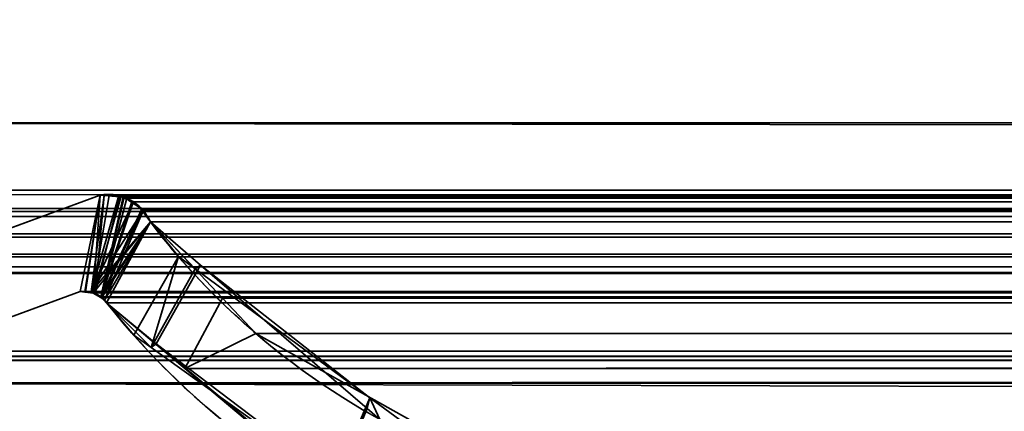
# Model space of a CAD drawing. Header units: millimetres. Extents: x -603 to 3703, y -115 to 193.
# Tile 931 of 1056: x 2490.91 to 2499.75, y 0.06 to 3.57. Entities that reach past the tile are written whole.
import ezdxf

# ---------------------------------------------------------------- set-up
doc = ezdxf.new("R2010")
doc.units = ezdxf.units.MM
doc.layers.add('151', color=7, linetype='Continuous', true_color=0xffffff)

# ---------------------------------------------------------------- blocks, each defined once
blk = doc.blocks.new('UG_SURFACE_003')
at = {"layer": '151', "color": 252, "linetype": 'Continuous', "lineweight": 35}
for points in [[(3703.0001, -18, 2212.25), (3703.0001, 174.4, 2212.25), (2296.9999, 174.4, 2212.25), (2296.9999, -18, 2212.25)], [(2447, -18, 2062.2499), (2447, 174.4, 2062.2499), (3553, 174.4, 2062.2499), (3553, -18, 2062.2499)]]:
    blk.add_3dface(points, dxfattribs=at)
blk = doc.blocks.new('UG_SURFACE_101')
at = {"layer": '151', "color": 252, "linetype": 'Continuous', "lineweight": 35}
for points in [[(2485.5001, -29.92, 2023.7501), (3514.4999, -29.92, 2023.7501), (3514.4999, 14.42, 2023.7501), (2485.5001, 14.42, 2023.7501)], [(2487, -29.92, 2022.2499), (2487, 14.42, 2022.2499), (3513, 14.42, 2022.2499), (3513, -29.92, 2022.2499)]]:
    blk.add_3dface(points, dxfattribs=at)
blk = doc.blocks.new('UG_SURFACE_103')
at = {"layer": '151', "color": 252, "linetype": 'Continuous', "lineweight": 35}
for points in [[(2503, 4.0145, -7.75), (2487.9999, 4.0145, -7.75), (2487.9999, -24.9528, -7.75), (3512.0001, -24.9528, -7.75)], [(2487.9999, -24.9528, -8.75), (2487.9999, 4.0145, -8.75), (2503, 4.0145, -8.75)], [(2503, 4.0145, -8.75), (3497, 4.0145, -8.75), (2487.9999, -24.9528, -8.75)], [(3497, 4.0145, -8.75), (3512.0001, 4.0145, -8.75), (3512.0001, -24.9528, -8.75), (2487.9999, -24.9528, -8.75)]]:
    blk.add_3dface(points, dxfattribs=at)
blk = doc.blocks.new('UG_SURFACE_138')
at = {"layer": '151', "color": 7, "linetype": 'Continuous', "lineweight": 35}
for points in [[(2489.7101, 1.295, -8.75), (2491.6265, 1.997, -8.75), (2491.4486, 1.1329, -8.75), (2489.9917, 0.5991, -8.75)], [(2489.9917, 0.5991, 2019.2585), (2491.4486, 1.1329, 2017.8015), (2491.6265, 1.997, 2017.6234), (2489.7101, 1.295, 2019.5398)], [(2491.6265, 1.997, -8.75), (2489.7101, 1.295, -8.75), (2489.7101, 1.295, 2019.5398), (2491.6265, 1.997, 2017.6234)], [(2491.4899, 1.1314, -8.75), (2491.4486, 1.1329, -8.75), (2491.6265, 1.997, -8.75)], [(2491.6265, 1.997, 2017.6234), (2491.4486, 1.1329, 2017.8015), (2491.4896, 1.1281, 2017.7603)], [(2491.4896, 1.1281, 2017.7603), (2491.5676, 1.119, 2017.6826), (2491.6265, 1.997, 2017.6234)], [(2491.6265, 1.997, -8.75), (2491.6646, 1.9963, -8.75), (2491.5466, 1.1294, -8.75), (2491.4899, 1.1314, -8.75)], [(2491.6646, 1.9963, -8.75), (2491.7948, 1.9939, -8.75), (2491.5466, 1.1294, -8.75)], [(2491.5466, 1.1294, -8.75), (2491.7948, 1.9939, -8.75), (2491.8027, 1.9904, -8.75), (2491.9243, 1.9346, -8.75)], [(2491.5676, 1.119, 2017.6826), (2491.5831, 1.1172, 2017.6671), (2491.6644, 1.9939, 2017.5855), (2491.6265, 1.997, 2017.6234)], [(2491.5831, 1.1172, 2017.6671), (2491.8029, 1.9825, 2017.447), (2491.6644, 1.9939, 2017.5855)], [(2491.8447, 1.979, 2017.4053), (2491.8029, 1.9825, 2017.447), (2491.5831, 1.1172, 2017.6671), (2491.6339, 1.0806, 2017.616)], [(2491.6265, 1.997, -8.75), (2491.6265, 1.997, 2017.6234), (2491.6644, 1.9939, 2017.5855)], [(2491.6644, 1.9939, 2017.5855), (2491.6646, 1.9963, -8.75), (2491.6265, 1.997, -8.75)], [(2491.6339, 1.0806, 2017.616), (2491.9224, 1.9273, 2017.3275), (2491.8447, 1.979, 2017.4053)], [(2491.6646, 1.9963, -8.75), (2491.6644, 1.9939, 2017.5855), (2491.8029, 1.9825, 2017.447)], [(2491.8029, 1.9825, 2017.447), (2491.7948, 1.9939, -8.75), (2491.6646, 1.9963, -8.75)], [(2491.8029, 1.9825, 2017.447), (2491.8027, 1.9904, -8.75), (2491.7948, 1.9939, -8.75)], [(2491.8027, 1.9904, -8.75), (2491.8029, 1.9825, 2017.447), (2491.8447, 1.979, 2017.4053)], [(2491.8447, 1.979, 2017.4053), (2491.9243, 1.9346, -8.75), (2491.8027, 1.9904, -8.75)], [(2491.8447, 1.979, 2017.4053), (2491.9224, 1.9273, 2017.3275), (2491.9243, 1.9346, -8.75)], [(2491.9243, 1.9346, -8.75), (2491.9448, 1.9253, -8.75), (2492.0082, 1.8542, -8.75), (2491.5466, 1.1294, -8.75)], [(2492.0022, 1.8741, 2017.2477), (2491.9224, 1.9273, 2017.3275), (2491.6339, 1.0806, 2017.616)], [(2491.6339, 1.0806, 2017.616), (2491.6675, 1.0564, 2017.5824), (2492.013, 1.8578, 2017.2369), (2492.0022, 1.8741, 2017.2477)], [(2492.0785, 1.7573, 2017.1714), (2492.013, 1.8578, 2017.2369), (2491.6675, 1.0564, 2017.5824)], [(2491.9448, 1.9253, -8.75), (2491.9243, 1.9346, -8.75), (2491.9224, 1.9273, 2017.3275)], [(2491.9448, 1.9253, -8.75), (2491.9224, 1.9273, 2017.3275), (2492.0022, 1.8741, 2017.2477)], [(2492.0022, 1.8741, 2017.2477), (2492.0082, 1.8542, -8.75), (2491.9448, 1.9253, -8.75)], [(2492.0022, 1.8741, 2017.2477), (2492.013, 1.8578, 2017.2369), (2492.0082, 1.8542, -8.75)], [(2492.0082, 1.8542, -8.75), (2492.013, 1.8578, 2017.2369), (2492.0785, 1.7573, 2017.1714)], [(2492.0082, 1.8542, -8.75), (2492.058, 1.7985, -8.75), (2492.0785, 1.7573, -8.75), (2491.5466, 1.1294, -8.75)], [(2492.0785, 1.7573, 2017.1714), (2492.058, 1.7985, -8.75), (2492.0082, 1.8542, -8.75)], [(2492.0785, 1.7573, 2017.1714), (2492.0785, 1.7573, -8.75), (2492.058, 1.7985, -8.75)], [(2491.5664, 1.12, -8.75), (2491.5466, 1.1294, -8.75), (2492.0785, 1.7573, -8.75)], [(2492.0785, 1.7573, -8.75), (2491.6339, 1.0875, -8.75), (2491.5664, 1.12, -8.75)], [(2491.6356, 1.0858, -8.75), (2491.6339, 1.0875, -8.75), (2492.0785, 1.7573, -8.75)], [(2491.6856, 1.0331, -8.75), (2491.6356, 1.0858, -8.75), (2492.0785, 1.7573, -8.75)], [(2492.0785, 1.7573, 2017.1714), (2491.6675, 1.0564, 2017.5824), (2491.6856, 1.0331, 2017.5643)], [(2492.0785, 1.7573, -8.75), (2492.5296, 1.3698, -8.75), (2492.131, 0.6632, -8.75), (2491.6856, 1.0331, -8.75)], [(2491.6856, 1.0331, 2017.5643), (2491.9305, 0.7409, 2017.3194), (2492.3308, 1.4475, 2016.9191), (2492.0785, 1.7573, 2017.1714)], [(2492.0785, 1.7573, -8.75), (2492.3308, 1.4475, 2016.9191), (2492.4812, 1.3368, 2016.7689)], [(2492.0785, 1.7573, -8.75), (2492.0785, 1.7573, 2017.1714), (2492.3308, 1.4475, 2016.9191)], [(2492.4812, 1.3368, 2016.7689), (2492.5296, 1.3698, -8.75), (2492.0785, 1.7573, -8.75)], [(2492.3308, 1.4475, 2016.9191), (2491.9305, 0.7409, 2017.3194), (2492.0843, 0.6308, 2017.1657)], [(2492.4812, 1.3368, 2016.7689), (2492.3308, 1.4475, 2016.9191), (2492.0843, 0.6308, 2017.1657)], [(2492.0843, 0.6308, 2017.1657), (2493.7387, -0.5532, 2015.5113), (2494.0498, 0.1813, 2015.2001), (2492.4812, 1.3368, 2016.7689)], [(2493.7165, -0.6536, -8.75), (2492.131, 0.6632, -8.75), (2492.5296, 1.3698, -8.75), (2494.0252, 0.0846, -8.75)], [(2492.5296, 1.3698, -8.75), (2492.4812, 1.3368, 2016.7689), (2494.0498, 0.1813, 2015.2001)], [(2494.0498, 0.1813, 2015.2001), (2494.0252, 0.0846, -8.75), (2492.5296, 1.3698, -8.75)], [(2491.4486, 1.1329, 2017.8015), (2489.9917, 0.5991, 2019.2585), (2489.9917, 0.5991, -8.75), (2491.4486, 1.1329, -8.75)], [(2491.4486, 1.1329, -8.75), (2491.4899, 1.1314, -8.75), (2491.4896, 1.1281, 2017.7603)], [(2491.4896, 1.1281, 2017.7603), (2491.4486, 1.1329, 2017.8015), (2491.4486, 1.1329, -8.75)], [(2491.5676, 1.119, 2017.6826), (2491.4896, 1.1281, 2017.7603), (2491.4899, 1.1314, -8.75)], [(2491.4899, 1.1314, -8.75), (2491.5466, 1.1294, -8.75), (2491.5676, 1.119, 2017.6826)], [(2491.5466, 1.1294, -8.75), (2491.5664, 1.12, -8.75), (2491.5676, 1.119, 2017.6826)], [(2491.5664, 1.12, -8.75), (2491.6339, 1.0875, -8.75), (2491.6339, 1.0806, 2017.616)], [(2491.6339, 1.0806, 2017.616), (2491.5831, 1.1172, 2017.6671), (2491.5664, 1.12, -8.75)], [(2491.5831, 1.1172, 2017.6671), (2491.5676, 1.119, 2017.6826), (2491.5664, 1.12, -8.75)], [(2491.6339, 1.0875, -8.75), (2491.6356, 1.0858, -8.75), (2491.6339, 1.0806, 2017.616)], [(2491.6675, 1.0564, 2017.5824), (2491.6339, 1.0806, 2017.616), (2491.6356, 1.0858, -8.75)], [(2491.6356, 1.0858, -8.75), (2491.6856, 1.0331, -8.75), (2491.6856, 1.0331, 2017.5643)], [(2491.6856, 1.0331, 2017.5643), (2491.6675, 1.0564, 2017.5824), (2491.6356, 1.0858, -8.75)], [(2491.6856, 1.0331, -8.75), (2492.131, 0.6632, -8.75), (2492.0843, 0.6308, 2017.1657)], [(2492.0843, 0.6308, 2017.1657), (2491.9305, 0.7409, 2017.3194), (2491.6856, 1.0331, -8.75)], [(2491.9305, 0.7409, 2017.3194), (2491.6856, 1.0331, 2017.5643), (2491.6856, 1.0331, -8.75)], [(2493.7387, -0.5532, 2015.5113), (2492.0843, 0.6308, 2017.1657), (2492.131, 0.6632, -8.75)], [(2492.131, 0.6632, -8.75), (2493.7165, -0.6536, -8.75), (2493.7387, -0.5532, 2015.5113)], [(2493.7387, -0.5532, 2015.5113), (2494.4105, -1.0341, 2014.8394), (2494.6656, -0.2724, 2014.5843), (2494.0498, 0.1813, 2015.2001)], [(2494.1392, -0.0133, -8.75), (2494.0252, 0.0846, -8.75), (2494.0498, 0.1813, 2015.2001)], [(2494.1392, -0.0133, -8.75), (2494.0498, 0.1813, 2015.2001), (2494.6656, -0.2724, 2014.5843)], [(2494.0252, 0.0846, -8.75), (2494.1392, -0.0133, -8.75), (2493.7165, -0.6536, -8.75)]]:
    blk.add_3dface(points, dxfattribs=at)
blk = doc.blocks.new('UG_SURFACE_139')
at = {"layer": '151', "color": 7, "linetype": 'Continuous', "lineweight": 35}
for points in [[(3512.1751, 2.6459, 2021.425), (3512.1284, 5.9608, 2021.3785), (2487.8716, 5.9608, 2021.3785), (2487.8249, 2.6459, 2021.425)], [(2488.795, 2.0412, 2020.4549), (2488.8775, 4.9715, 2020.3724), (3511.1225, 4.9715, 2020.3724), (3511.205, 2.0412, 2020.4549)], [(3512.1696, 1.0733, 2021.4195), (2487.8249, 2.6459, 2021.425), (2487.7391, 0.3112, 2021.5108)], [(3512.1696, 1.0733, 2021.4195), (3512.1751, 2.6459, 2021.425), (2487.8249, 2.6459, 2021.425)], [(2488.7958, 2.002, 2020.4542), (2488.795, 2.0412, 2020.4549), (3511.205, 2.0412, 2020.4549)], [(2488.8117, 1.8784, 2020.4382), (2488.7958, 2.002, 2020.4542), (3511.205, 2.0412, 2020.4549)], [(3511.205, 2.0412, 2020.4549), (3511.1883, 1.8784, 2020.4382), (2488.8117, 1.8784, 2020.4382)], [(2489.7101, 1.295, 2019.5398), (2491.6265, 1.997, 2017.6234), (2491.4486, 1.1329, 2017.8015), (2489.9917, 0.5991, 2019.2585)], [(2491.6265, 1.997, 2017.6234), (2489.7101, 1.295, 2019.5398), (3510.2899, 1.295, 2019.5398), (3508.3735, 1.997, 2017.6234)], [(2491.4968, 1.1297, 2017.7531), (2491.4486, 1.1329, 2017.8015), (2491.6265, 1.997, 2017.6234)], [(2491.6265, 1.997, 2017.6234), (2491.709, 1.9934, 2017.5412), (2491.5607, 1.1255, 2017.6895), (2491.4968, 1.1297, 2017.7531)], [(2491.569, 1.1208, 2017.6809), (2491.5607, 1.1255, 2017.6895), (2491.709, 1.9934, 2017.5412), (2491.8151, 1.9887, 2017.4348)], [(2491.6334, 1.0854, 2017.6165), (2491.569, 1.1208, 2017.6809), (2491.8151, 1.9887, 2017.4348), (2491.8339, 1.982, 2017.416)], [(2491.6265, 1.997, 2017.6234), (3508.3735, 1.997, 2017.6234), (3508.2934, 2.0043, 2017.5433)], [(2491.709, 1.9934, 2017.5412), (2491.6265, 1.997, 2017.6234), (3508.2934, 2.0043, 2017.5433)], [(2491.8339, 1.982, 2017.416), (2491.8661, 1.9704, 2017.3838), (2491.6334, 1.0854, 2017.6165)], [(2491.6334, 1.0854, 2017.6165), (2491.8661, 1.9704, 2017.3838), (2491.9114, 1.9378, 2017.3385)], [(3508.2934, 2.0043, 2017.5433), (3508.291, 2.0038, 2017.5412), (2491.709, 1.9934, 2017.5412)], [(2491.8151, 1.9887, 2017.4348), (2491.709, 1.9934, 2017.5412), (3508.291, 2.0038, 2017.5412)], [(2491.8151, 1.9887, 2017.4348), (3508.291, 2.0038, 2017.5412), (3508.1668, 1.974, 2017.4167)], [(3508.1668, 1.974, 2017.4167), (2491.8339, 1.982, 2017.416), (2491.8151, 1.9887, 2017.4348)], [(2491.8661, 1.9704, 2017.3838), (2491.8339, 1.982, 2017.416), (3508.1668, 1.974, 2017.4167)], [(2491.8661, 1.9704, 2017.3838), (3508.1668, 1.974, 2017.4167), (3508.1148, 1.9616, 2017.365)], [(3508.1148, 1.9616, 2017.365), (2491.9114, 1.9378, 2017.3385), (2491.8661, 1.9704, 2017.3838)], [(3508.1148, 1.9616, 2017.365), (3508.0876, 1.941, 2017.3376), (2491.9114, 1.9378, 2017.3385)], [(2488.8117, 1.8784, 2020.4382), (3511.1883, 1.8784, 2020.4382), (3511.1794, 1.8545, 2020.4294)], [(3511.1794, 1.8545, 2020.4294), (2488.8186, 1.8526, 2020.4315), (2488.8117, 1.8784, 2020.4382)], [(2491.9114, 1.9378, 2017.3385), (2492.0065, 1.8695, 2017.2434), (2491.6434, 1.08, 2017.6067), (2491.6334, 1.0854, 2017.6165)], [(2491.6434, 1.08, 2017.6067), (2492.0065, 1.8695, 2017.2434), (2492.0084, 1.8664, 2017.2415)], [(2492.0084, 1.8664, 2017.2415), (2492.0785, 1.7573, 2017.1714), (2491.6434, 1.08, 2017.6067)], [(2492.0065, 1.8695, 2017.2434), (2491.9114, 1.9378, 2017.3385), (3508.0876, 1.941, 2017.3376)], [(2492.0065, 1.8695, 2017.2434), (3508.0876, 1.941, 2017.3376), (3507.9935, 1.8695, 2017.2434)], [(3507.9935, 1.8695, 2017.2434), (2492.0084, 1.8664, 2017.2415), (2492.0065, 1.8695, 2017.2434)], [(3507.9935, 1.8695, 2017.2434), (3507.9916, 1.8664, 2017.2415), (2492.0084, 1.8664, 2017.2415)], [(2492.0084, 1.8664, 2017.2415), (3507.9916, 1.8664, 2017.2415), (3507.9215, 1.7573, 2017.1714), (2492.0785, 1.7573, 2017.1714)], [(2488.8308, 1.8061, 2020.4191), (2488.8186, 1.8526, 2020.4315), (3511.1794, 1.8545, 2020.4294)], [(2488.8308, 1.8061, 2020.4191), (3511.1794, 1.8545, 2020.4294), (3511.1115, 1.6712, 2020.3614)], [(2488.8308, 1.8061, 2020.4191), (3511.1115, 1.6712, 2020.3614), (3511.0958, 1.6501, 2020.3459)], [(3511.0958, 1.6501, 2020.3459), (2488.905, 1.6499, 2020.345), (2488.8308, 1.8061, 2020.4191)], [(2491.6856, 1.0331, 2017.5643), (2491.6434, 1.08, 2017.6067), (2492.0785, 1.7573, 2017.1714)], [(2492.0785, 1.7573, 2017.1714), (2492.7247, 1.0745, 2016.5255), (2492.3894, 0.4432, 2016.8607), (2491.6856, 1.0331, 2017.5643)], [(2492.0785, 1.7573, 2017.1714), (3507.9215, 1.7573, 2017.1714), (3507.2753, 1.0745, 2016.5255), (2492.7247, 1.0745, 2016.5255)], [(2488.905, 1.6499, 2020.345), (3511.0958, 1.6501, 2020.3459), (3510.993, 1.5104, 2020.2429)], [(2488.9185, 1.6214, 2020.3316), (2488.905, 1.6499, 2020.345), (3510.993, 1.5104, 2020.2429)], [(2488.9185, 1.6214, 2020.3316), (3510.993, 1.5104, 2020.2429), (3510.9425, 1.4749, 2020.1926)], [(3510.9425, 1.4749, 2020.1926), (2489.0566, 1.4693, 2020.1933), (2488.9185, 1.6214, 2020.3316)], [(2489.079, 1.4448, 2020.1712), (2489.0566, 1.4693, 2020.1933), (3510.9425, 1.4749, 2020.1926)], [(2489.079, 1.4448, 2020.1712), (3510.9425, 1.4749, 2020.1926), (3510.7572, 1.3446, 2020.0071)], [(2489.079, 1.4448, 2020.1712), (3510.7572, 1.3446, 2020.0071), (3510.7486, 1.3429, 2019.9986)], [(3510.7486, 1.3429, 2019.9986), (2489.2542, 1.3555, 2019.9957), (2489.079, 1.4448, 2020.1712)], [(2489.3539, 1.3048, 2019.8963), (2489.2542, 1.3555, 2019.9957), (3510.7486, 1.3429, 2019.9986)], [(2489.4698, 1.3016, 2019.7802), (2489.3539, 1.3048, 2019.8963), (3510.7486, 1.3429, 2019.9986)], [(3510.7486, 1.3429, 2019.9986), (3510.5288, 1.3001, 2019.7787), (2489.4698, 1.3016, 2019.7802)], [(2489.4698, 1.3016, 2019.7802), (3510.5288, 1.3001, 2019.7787), (3510.4198, 1.2788, 2019.67)], [(2489.7101, 1.295, 2019.5398), (2489.4698, 1.3016, 2019.7802), (3510.4198, 1.2788, 2019.67)], [(3510.4198, 1.2788, 2019.67), (3510.2899, 1.295, 2019.5398), (2489.7101, 1.295, 2019.5398)], [(2487.7391, 0.3112, 2021.5108), (3512.2144, 0.3101, 2021.4643), (3512.1696, 1.0733, 2021.4195)], [(3508.5514, 1.1329, 2017.8015), (3510.0083, 0.5991, 2019.2585), (2489.9917, 0.5991, 2019.2585), (2491.4486, 1.1329, 2017.8015)], [(3508.5514, 1.1329, 2017.8015), (2491.4486, 1.1329, 2017.8015), (2491.4968, 1.1297, 2017.7531)], [(3508.5011, 1.1363, 2017.7512), (2491.4968, 1.1297, 2017.7531), (2491.5607, 1.1255, 2017.6895)], [(3508.5011, 1.1363, 2017.7512), (3508.5032, 1.1361, 2017.7531), (2491.4968, 1.1297, 2017.7531)], [(2491.4968, 1.1297, 2017.7531), (3508.5032, 1.1361, 2017.7531), (3508.5514, 1.1329, 2017.8015)], [(2491.5607, 1.1255, 2017.6895), (3508.4314, 1.1144, 2017.6814), (3508.5011, 1.1363, 2017.7512)], [(2491.5607, 1.1255, 2017.6895), (2491.569, 1.1208, 2017.6809), (3508.4314, 1.1144, 2017.6814)], [(3508.3826, 1.0991, 2017.6325), (2491.569, 1.1208, 2017.6809), (2491.6334, 1.0854, 2017.6165)], [(3508.3826, 1.0991, 2017.6325), (3508.4314, 1.1144, 2017.6814), (2491.569, 1.1208, 2017.6809)], [(2491.6334, 1.0854, 2017.6165), (3508.3673, 1.0844, 2017.6175), (3508.3826, 1.0991, 2017.6325)], [(3508.3673, 1.0844, 2017.6175), (2491.6334, 1.0854, 2017.6165), (2491.6434, 1.08, 2017.6067)], [(2491.6434, 1.08, 2017.6067), (3508.3144, 1.0331, 2017.5643), (3508.3673, 1.0844, 2017.6175)], [(2491.6434, 1.08, 2017.6067), (2491.6856, 1.0331, 2017.5643), (3508.3144, 1.0331, 2017.5643)], [(2492.7247, 1.0745, 2016.5255), (2493.0248, 0.7572, 2016.2251), (2492.3894, 0.4432, 2016.8607)], [(2493.0248, 0.7572, 2016.2251), (2492.7247, 1.0745, 2016.5255), (3507.2753, 1.0745, 2016.5255)], [(2493.0248, 0.7572, 2016.2251), (3507.2753, 1.0745, 2016.5255), (3506.9752, 0.7572, 2016.2251)], [(3508.3144, 1.0331, 2017.5643), (2491.6856, 1.0331, 2017.5643), (2492.3894, 0.4432, 2016.8607)], [(2492.3894, 0.4432, 2016.8607), (3507.6427, 0.3426, 2016.8927), (3508.3144, 1.0331, 2017.5643)], [(2493.8078, -0.7461, 2015.4421), (2492.3894, 0.4432, 2016.8607), (2493.0248, 0.7572, 2016.2251), (2494.4093, -0.0163, 2014.8406)], [(3506.9752, 0.7572, 2016.2251), (3505.5907, -0.0163, 2014.8406), (2494.4093, -0.0163, 2014.8406), (2493.0248, 0.7572, 2016.2251)], [(2488.7698, -0.872, 2020.4804), (3511.1926, 0.5499, 2020.4425), (3511.1868, -0.4242, 2020.437)], [(2488.7698, -0.872, 2020.4804), (2488.8074, 0.5499, 2020.4425), (3511.1926, 0.5499, 2020.4425)], [(2488.8124, 0.5521, 2020.4375), (3511.1876, 0.5521, 2020.4375), (3511.1926, 0.5499, 2020.4425), (2488.8074, 0.5499, 2020.4425)], [(3511.1854, 0.5531, 2020.4353), (2488.8124, 0.5521, 2020.4375), (2488.8146, 0.5531, 2020.4353)], [(3511.1854, 0.5531, 2020.4353), (3511.1876, 0.5521, 2020.4375), (2488.8124, 0.5521, 2020.4375)], [(2488.8146, 0.5531, 2020.4353), (2488.8208, 0.5528, 2020.4294), (3511.1794, 0.5528, 2020.4294)], [(3511.1794, 0.5528, 2020.4294), (3511.1854, 0.5531, 2020.4353), (2488.8146, 0.5531, 2020.4353)], [(2488.8208, 0.5528, 2020.4294), (2488.8408, 0.5518, 2020.4093), (3511.1594, 0.5519, 2020.4093)], [(3511.1594, 0.5519, 2020.4093), (3511.1794, 0.5528, 2020.4294), (2488.8208, 0.5528, 2020.4294)], [(3511.107, 0.5496, 2020.3569), (3511.1594, 0.5519, 2020.4093), (2488.8408, 0.5518, 2020.4093)], [(2488.8408, 0.5518, 2020.4093), (2488.8933, 0.5493, 2020.3569), (3511.107, 0.5496, 2020.3569)], [(3510.4823, 0.5216, 2019.7325), (3511.107, 0.5496, 2020.3569), (2488.8933, 0.5493, 2020.3569)], [(2488.8933, 0.5493, 2020.3569), (2489.5184, 0.5189, 2019.7315), (3510.4823, 0.5216, 2019.7325)], [(2489.5771, 0.516, 2019.6729), (3510.0083, 0.5991, 2019.2585), (3510.3991, 0.5179, 2019.6493)], [(2489.5771, 0.516, 2019.6729), (2489.9917, 0.5991, 2019.2585), (3510.0083, 0.5991, 2019.2585)], [(3510.3991, 0.5179, 2019.6493), (3510.4823, 0.5216, 2019.7325), (2489.5184, 0.5189, 2019.7315)], [(3510.3991, 0.5179, 2019.6493), (2489.5184, 0.5189, 2019.7315), (2489.5771, 0.516, 2019.6729)], [(3507.3426, 0.0339, 2016.5925), (2492.3894, 0.4432, 2016.8607), (2493.8078, -0.7461, 2015.4421)], [(3507.3426, 0.0339, 2016.5925), (3507.6427, 0.3426, 2016.8927), (2492.3894, 0.4432, 2016.8607)], [(3512.3572, -2.122, 2021.6072), (2487.7391, 0.3112, 2021.5108), (2487.6506, -2.0889, 2021.5993)], [(3512.3572, -2.122, 2021.6072), (3512.2144, 0.3101, 2021.4643), (2487.7391, 0.3112, 2021.5108)]]:
    blk.add_3dface(points, dxfattribs=at)

msp = doc.modelspace()

# ---------------------------------------------------------------- linework, layer by layer
at = {"layer": '151', "linetype": 'Continuous', "lineweight": -3}
for p, q in [((3512.175, 2.6459, 2021.425), (2487.825, 2.6459, 2021.425)), ((2488.7951, 2.0412, 2020.4549), (3511.2049, 2.0412, 2020.4549)), ((2489.7101, 1.295, 2019.5399), (2491.6266, 1.997, 2017.6234)), ((2489.7101, 1.295, -8.75), (2491.6266, 1.997, -8.75)), ((2489.7101, 1.295, 2019.5399), (2491.6266, 1.997, 2017.6234)), ((2491.6266, 1.997, -8.75), (2491.6266, 1.997, 2017.6234)), ((2491.6266, 1.997, 2017.6234), (3508.3734, 1.997, 2017.6234)), ((2488.8117, 1.8784, 2020.4383), (3511.1883, 1.8784, 2020.4383)), ((2492.0786, 1.7573, 2017.1714), (3507.9214, 1.7573, 2017.1714)), ((2492.0786, 1.7573, -8.75), (2492.0786, 1.7573, 2017.1714)), ((2489.7101, 1.295, 2019.5399), (3510.2899, 1.295, 2019.5399)), ((2491.4485, 1.1329, 2017.8015), (2489.9916, 0.5991, 2019.2584)), ((2489.9916, 0.5991, 2019.2584), (2491.4485, 1.1329, 2017.8015)), ((2491.4485, 1.1329, -8.75), (2489.9916, 0.5991, -8.75)), ((3508.5515, 1.1329, 2017.8015), (2491.4485, 1.1329, 2017.8015)), ((2491.4485, 1.1329, 2017.8015), (2491.4485, 1.1329, -8.75)), ((2491.6857, 1.0331, 2017.5643), (2491.6857, 1.0331, -8.75)), ((3508.3143, 1.0331, 2017.5643), (2491.6857, 1.0331, 2017.5643)), ((3511.1926, 0.5499, 2020.4426), (2488.8074, 0.5499, 2020.4426)), ((3510.0084, 0.5991, 2019.2584), (2489.9916, 0.5991, 2019.2584))]:
    msp.add_line(p, q, dxfattribs=at)
for points in [[(2492.0786, 1.7573, 2017.1714), (2492.0025, 1.9333, 2017.2475), (2491.8149, 2.0331, 2017.4351), (2491.6266, 1.997, 2017.6234)], [(2491.6266, 1.997, -8.75), (2491.8149, 2.0331, -8.75), (2492.0025, 1.9333, -8.75), (2492.0786, 1.7573, -8.75)], [(2492.0786, 1.7573, -8.75), (2493.5586, -0.1772, -8.75), (2495.9855, -1.1357, -8.75), (2498.3876, -0.7357, -8.75)], [(2498.3876, -0.7357, 2010.8624), (2495.9855, -1.1357, 2013.2645), (2493.5586, -0.1772, 2015.6914), (2492.0786, 1.7573, 2017.1714)], [(2491.4485, 1.1329, 2017.8015), (2491.5402, 1.1489, 2017.7098), (2491.633, 1.1099, 2017.617), (2491.6857, 1.0331, 2017.5643)], [(2491.4485, 1.1329, -8.75), (2491.5402, 1.1489, -8.75), (2491.633, 1.1099, -8.75), (2491.6857, 1.0331, -8.75)], [(2491.6857, 1.0331, -8.75), (2493.2574, -0.9513, -8.75), (2495.7947, -1.9092, -8.75), (2498.2856, -1.4582, -8.75)], [(2498.2856, -1.4582, 2010.9644), (2495.7947, -1.9092, 2013.4553), (2493.2574, -0.9513, 2015.9926), (2491.6857, 1.0331, 2017.5643)]]:
    msp.add_open_spline(points, degree=3, dxfattribs=at)
for points, knots in [([(2492.0786, 1.7573, 2017.1714), (2492.06, 1.8004, 2017.19), (2492.0347, 1.8384, 2017.2153), (2491.9927, 1.8849, 2017.2573), (2491.978, 1.8988, 2017.272), (2491.9476, 1.9238, 2017.3024), (2491.9318, 1.9349, 2017.3182), (2491.8995, 1.9546, 2017.3505), (2491.883, 1.9631, 2017.367), (2491.8494, 1.9777, 2017.4006), (2491.8323, 1.9838, 2017.4177), (2491.7535, 2.0063, 2017.4965), (2491.6889, 2.0089, 2017.5611), (2491.6266, 1.997, 2017.6234)], [0, 0, 0, 0, 0.212583, 0.212583, 0.316013, 0.316013, 0.419341, 0.419341, 0.522607, 0.522607, 0.625835, 0.625835, 1, 1, 1, 1]), ([(2498.3876, -0.7357, 2010.8624), (2497.2632, -0.923, 2011.9868), (2496.1398, -0.8246, 2013.1102), (2494.5014, -0.226, 2014.7486), (2493.9755, 0.0461, 2015.2745), (2492.9724, 0.7643, 2016.2776), (2492.4959, 1.2119, 2016.7541), (2492.0786, 1.7573, 2017.1714)], [0, 0, 0, 0, 0.5, 0.5, 0.75, 0.75, 1, 1, 1, 1]), ([(2491.4485, 1.1329, 2017.8015), (2491.4857, 1.1394, 2017.7643), (2491.5241, 1.137, 2017.7259), (2491.5895, 1.1165, 2017.6605), (2491.6179, 1.1015, 2017.6321), (2491.6587, 1.067, 2017.5913), (2491.6732, 1.0513, 2017.5768), (2491.6857, 1.0331, 2017.5643)], [0, 0, 0, 0, 0.441696, 0.441696, 0.790152, 0.790152, 1, 1, 1, 1]), ([(2491.6857, 1.0331, 2017.5643), (2492.1283, 0.4742, 2017.1217), (2492.6182, 0.0282, 2016.6318), (2493.666, -0.7016, 2015.584), (2494.2277, -0.9829, 2015.0223), (2495.9254, -1.5783, 2013.3246), (2497.1153, -1.6701, 2012.1347), (2498.2856, -1.4582, 2010.9644)], [0, 0, 0, 0, 0.25, 0.25, 0.5, 0.5, 1, 1, 1, 1])]:
    msp.add_open_spline(points, degree=3, knots=knots, dxfattribs=at)

# ---------------------------------------------------------------- block references
for name in ['UG_SURFACE_003', 'UG_SURFACE_103', 'UG_SURFACE_101', 'UG_SURFACE_138', 'UG_SURFACE_139']:
    msp.add_blockref(name, (0, 0), dxfattribs=at)

doc.saveas('drawing.dxf')
